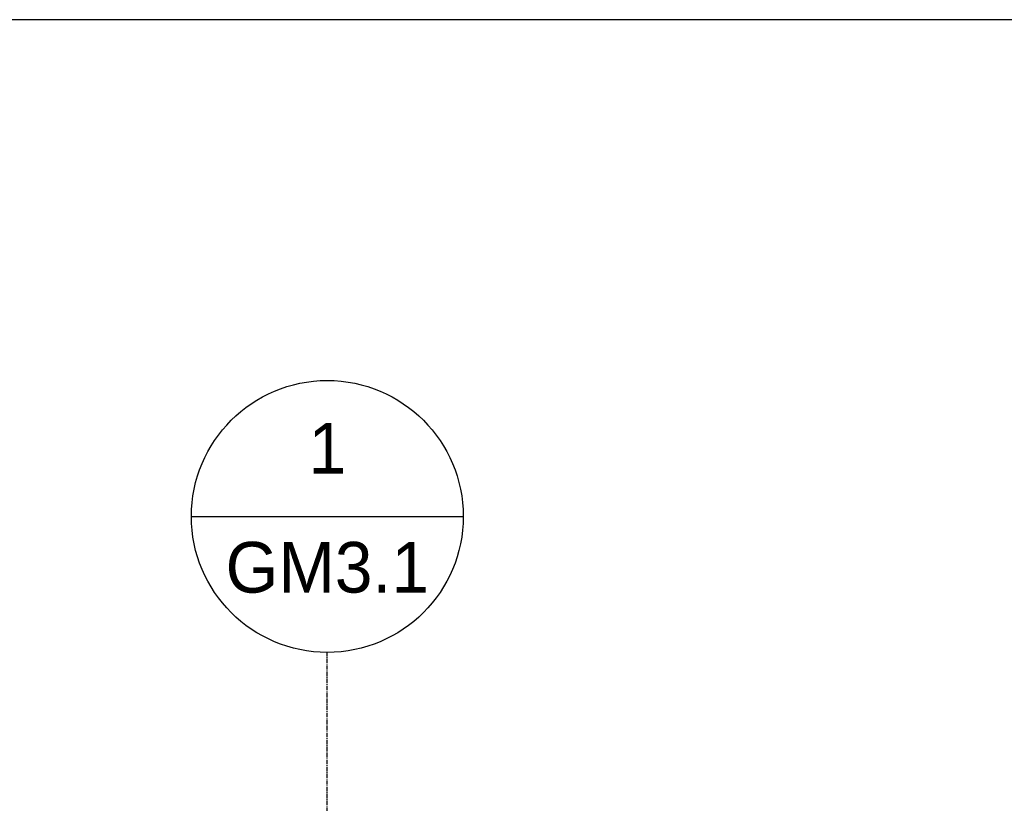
# Model space of a CAD drawing. Extents: x -169 to 7270, y -140 to 2984.
# Tile 545 of 656: x 6491 to 6607, y 447 to 540. Entities that reach past the tile are written whole.
import ezdxf
from ezdxf.enums import TextEntityAlignment as Align

# ---------------------------------------------------------------- set-up
doc = ezdxf.new("R2010")
doc.units = 0
doc.header["$MEASUREMENT"] = 0
doc.linetypes.add('CENTER1', pattern=[0.6625, 0.5, -0.075, 0.0125, -0.075])
doc.layers.get('0').update_dxf_attribs({"color": 255, "linetype": 'CONTINUOUS'})
for name, color, linetype in [('CENTERLINE', 3, 'CENTER1'), ('FREEZE-OUTLINE-TITLES', 60, 'CONTINUOUS'), ('TAG', 3, 'CONTINUOUS')]:
    doc.layers.add(name, color=color, linetype=linetype)
doc.styles.add('SIMPFRAC', font='simpfrac')

# ---------------------------------------------------------------- blocks, each defined once
blk = doc.blocks.new('KEY-DETAIL')
blk.add_line((-0.1911, 0), (0.1911, 0))
blk.add_circle((0, 0), 0.1911)
at = {"style": 'SIMPFRAC'}
for tag, p in [('DETAIL', (0, 0.1314)), ('SHEET', (0, -0.0358))]:
    blk.add_attdef(tag, text='', height=0.0781, dxfattribs=at).set_placement(p, align=Align.TOP_CENTER)

msp = doc.modelspace()

# ---------------------------------------------------------------- linework, layer by layer
at = {"layer": 'CENTERLINE'}
msp.add_line((6526.95896, 421.50736), (6526.95896, 465.14738), dxfattribs=at)
at = {"layer": 'FREEZE-OUTLINE-TITLES', "linetype": 'Continuous'}
msp.add_lwpolyline([(7225.69428, 540.00736), (6181.69428, 540.00736), (6181.69428, 0), (7225.69428, 0)], close=True, dxfattribs=at)

# ---------------------------------------------------------------- block references
at = {"layer": 'TAG'}
ref = msp.add_blockref('KEY-DETAIL', (6526.95896, 481.23637), dxfattribs=dict(at, xscale=84.17985725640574, yscale=84.17985725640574, zscale=84.17985725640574))
ref.add_attrib('SHEET', 'GM3.1', dxfattribs={"height": 6, "style": 'SIMPFRAC'}).set_placement((6526.95896, 478.21969), align=Align.TOP_CENTER)
ref.add_attrib('DETAIL', '1', dxfattribs={"layer": '0', "height": 6, "style": 'SIMPFRAC'}).set_placement((6526.95896, 492.29755), align=Align.TOP_CENTER)

doc.saveas('drawing.dxf')
